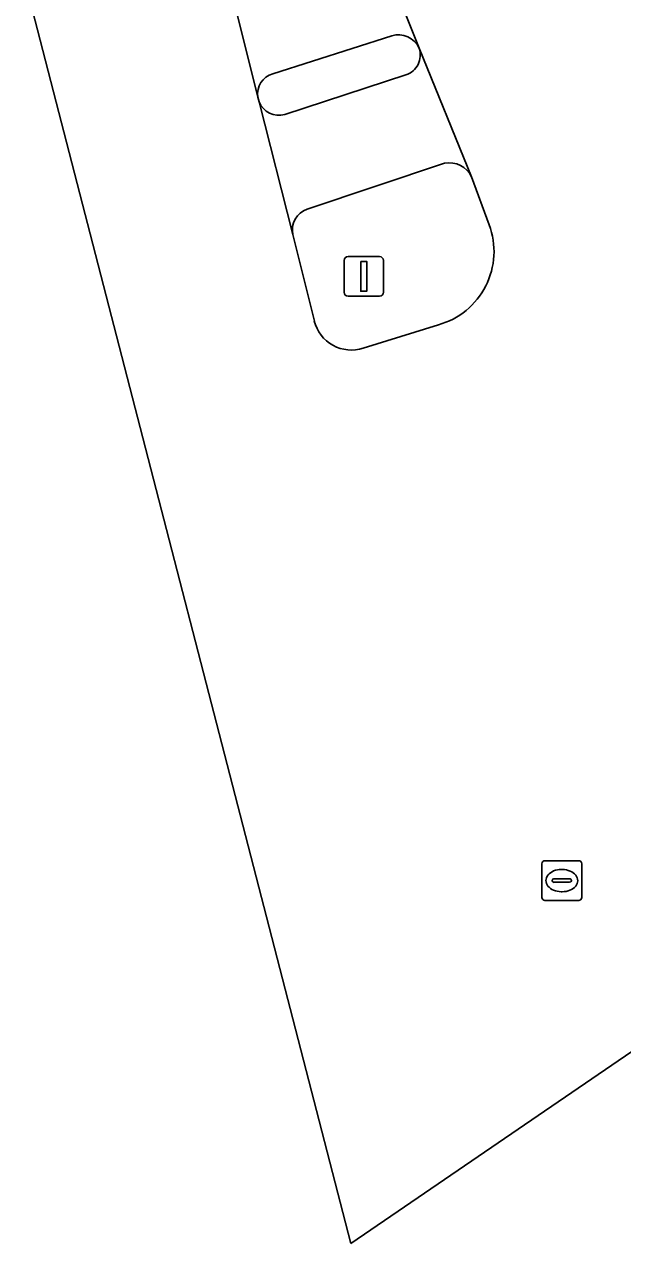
# Model space of a CAD drawing. Extents: x 159371 to 159986, y 382987 to 383597.
# Drawn here: x 159490.91 to 159505.97, y 382987.1 to 383017.82 of the extents above; entities that cross this region are included whole.
import ezdxf

# ---------------------------------------------------------------- set-up
doc = ezdxf.new("R2010")
doc.units = 0
for name, color, linetype in [('IMGEO_Fietspad_open', 7, 'Continuous'), ('IMGEO_Lichtmast', 7, 'Continuous'), ('IMGEO_Rijbaan_regionaal_gesloten', 7, 'Continuous'), ('IMGEO_Rioolput', 7, 'Continuous'), ('IMGEO_Verkeerseiland_gesloten', 7, 'Continuous'), ('IMGEO_Voetpad_open', 7, 'Continuous')]:
    doc.layers.add(name, color=color, linetype=linetype)

msp = doc.modelspace()

# ---------------------------------------------------------------- linework, layer by layer
at = {"layer": 'IMGEO_Fietspad_open'}
for points in [[(159502.166, 383013.976), (159500.85, 383017.216)], [(159500.517, 383016.545), (159497.465, 383015.55)], [(159496.822, 383015.869), (159497.673, 383012.521)], [(159498.032, 383013.167), (159501.493, 383014.319)]]:
    msp.add_lwpolyline(points, dxfattribs=at)
for centre, radius, start, end in [((159500.353, 383017.045), 0.526, 288.1865, 19.0255), ((159497.319, 383016.063), 0.533, 201.3087, 285.9182), ((159501.612, 383013.72), 0.611, 24.7858, 101.2021), ((159498.207, 383012.647), 0.548, 108.5684, 193.3074)]:
    msp.add_arc(centre, radius, start, end, dxfattribs=at)
at = {"layer": 'IMGEO_Lichtmast'}
for p, q in [((159498.962, 383011.07), (159498.962, 383011.87)), ((159498.962, 383011.87), (159498.962, 383011.07)), ((159499.062, 383011.97), (159499.852, 383011.97)), ((159499.852, 383011.97), (159499.062, 383011.97)), ((159499.952, 383011.87), (159499.952, 383011.07)), ((159499.952, 383011.07), (159499.952, 383011.87)), ((159499.852, 383010.97), (159499.062, 383010.97)), ((159499.062, 383010.97), (159499.852, 383010.97))]:
    msp.add_line(p, q, dxfattribs=at)
msp.add_lwpolyline([(159499.382, 383011.845), (159499.532, 383011.845), (159499.532, 383011.095), (159499.382, 383011.095), (159499.382, 383011.845)], dxfattribs=at)
for centre, start, end in [((159499.062, 383011.87), 90, 180), ((159499.062, 383011.87), 90, 180), ((159499.852, 383011.87), 0, 90), ((159499.852, 383011.87), 360, 90), ((159499.062, 383011.07), 180, 270), ((159499.062, 383011.07), 180, 270), ((159499.852, 383011.07), 270, 0), ((159499.852, 383011.07), 270, 0)]:
    msp.add_arc(centre, 0.1, start, end, dxfattribs=at)
at = {"layer": 'IMGEO_Rijbaan_regionaal_gesloten'}
for points in [[(159499.132, 382987.097), (159514.981, 382997.931), (159514.778, 382998.578), (159505.256, 383023.281), (159505.169, 383023.507), (159502.129, 383022.731), (159498.975, 383021.926), (159500.85, 383017.216), (159502.166, 383013.976), (159502.615, 383012.769)], [(159498.212, 383010.341), (159497.673, 383012.521), (159496.822, 383015.869), (159496.79, 383015.988), (159495.593, 383020.78), (159492.331, 383019.511), (159490.911, 383018.958), (159499.132, 382987.097)], [(159501.334, 383010.248), (159499.443, 383009.658)]]:
    msp.add_lwpolyline(points, dxfattribs=at)
for centre, radius, start, end in [((159500.813, 383012.099), 1.923, 285.7335, 20.3934), ((159499.148, 383010.578), 0.966, 194.1777, 287.7763)]:
    msp.add_arc(centre, radius, start, end, dxfattribs=at)
at = {"layer": 'IMGEO_Rioolput'}
for p, q in [((159504.018, 382996.744), (159504.87, 382996.744)), ((159503.943, 382995.818), (159503.943, 382996.67)), ((159504.431, 382996.524), (159504.456, 382996.524)), ((159504.944, 382996.67), (159504.944, 382995.818)), ((159504.202, 382996.238), (159504.202, 382996.25)), ((159504.64, 382996.201), (159504.242, 382996.201)), ((159504.245, 382996.287), (159504.643, 382996.287)), ((159504.686, 382996.25), (159504.686, 382996.238)), ((159504.454, 382995.964), (159504.429, 382995.964)), ((159504.87, 382995.744), (159504.018, 382995.744))]:
    msp.add_line(p, q, dxfattribs=at)
for points in [[(159504.018, 382996.744), (159504.87, 382996.744)], [(159503.943, 382995.818), (159503.943, 382996.67)], [(159504.944, 382996.67), (159504.944, 382995.818)], [(159504.87, 382995.744), (159504.018, 382995.744)]]:
    msp.add_lwpolyline(points, dxfattribs=at)
for centre, radius, start, end in [((159504.02, 382996.668), 0.0765, 91.552, 178.448), ((159504.02, 382996.668), 0.0765, 91.552, 178.448), ((159504.868, 382996.668), 0.0765, 1.552, 88.448), ((159504.868, 382996.668), 0.0765, 1.552, 88.448), ((159504.242, 382996.247), 0.0403, 85.8775, 175.7526), ((159504.239, 382996.237), 0.0366, 178.938, 274.7102), ((159504.643, 382996.244), 0.043, 264.8664, 352.4533), ((159504.647, 382996.249), 0.0386, 1.7309, 96.639), ((159504.02, 382995.82), 0.0765, 181.552, 268.448), ((159504.02, 382995.82), 0.0765, 181.552, 268.448), ((159504.868, 382995.82), 0.0765, 271.552, 358.448), ((159504.868, 382995.82), 0.0765, 271.552, 358.448)]:
    msp.add_arc(centre, radius, start, end, dxfattribs=at)
for centre, major_axis, ratio, start_param, end_param in [((159504.43, 382996.244), (-0.387, 0.002), 0.722429, 4.712389, 7.853982), ((159504.455, 382996.244), (-0.39, 0.002), 0.717154, 1.570796, 4.712389)]:
    msp.add_ellipse(centre, major_axis=major_axis, ratio=ratio, start_param=start_param, end_param=end_param, dxfattribs=at)
at = {"layer": 'IMGEO_Verkeerseiland_gesloten'}
for points in [[(159500.16, 383017.533), (159497.163, 383016.572)], [(159497.465, 383015.55), (159500.517, 383016.545)], [(159496.79, 383015.988), (159496.822, 383015.869)], [(159501.493, 383014.319), (159498.032, 383013.167)], [(159502.615, 383012.769), (159502.166, 383013.976)], [(159497.673, 383012.521), (159498.212, 383010.341)], [(159499.443, 383009.658), (159501.334, 383010.248)]]:
    msp.add_lwpolyline(points, dxfattribs=at)
for centre, radius, start, end in [((159500.323, 383016.979), 0.578, 24.2311, 106.4189), ((159500.353, 383017.045), 0.526, 288.1865, 19.0255), ((159497.306, 383016.069), 0.523, 105.9119, 188.9555), ((159497.319, 383016.063), 0.533, 201.3087, 285.9182), ((159501.612, 383013.72), 0.611, 24.7858, 101.2021), ((159498.207, 383012.647), 0.548, 108.5684, 193.3074), ((159500.813, 383012.099), 1.923, 285.7335, 20.3934), ((159499.148, 383010.578), 0.966, 194.1777, 287.7763)]:
    msp.add_arc(centre, radius, start, end, dxfattribs=at)
at = {"layer": 'IMGEO_Voetpad_open'}
for points in [[(159500.85, 383017.216), (159498.975, 383021.926)], [(159495.593, 383020.78), (159496.79, 383015.988)], [(159497.163, 383016.572), (159500.16, 383017.533)]]:
    msp.add_lwpolyline(points, dxfattribs=at)
for centre, radius, start, end in [((159500.323, 383016.979), 0.578, 24.2311, 106.4189), ((159497.306, 383016.069), 0.523, 105.9119, 188.9555)]:
    msp.add_arc(centre, radius, start, end, dxfattribs=at)

doc.saveas('drawing.dxf')
